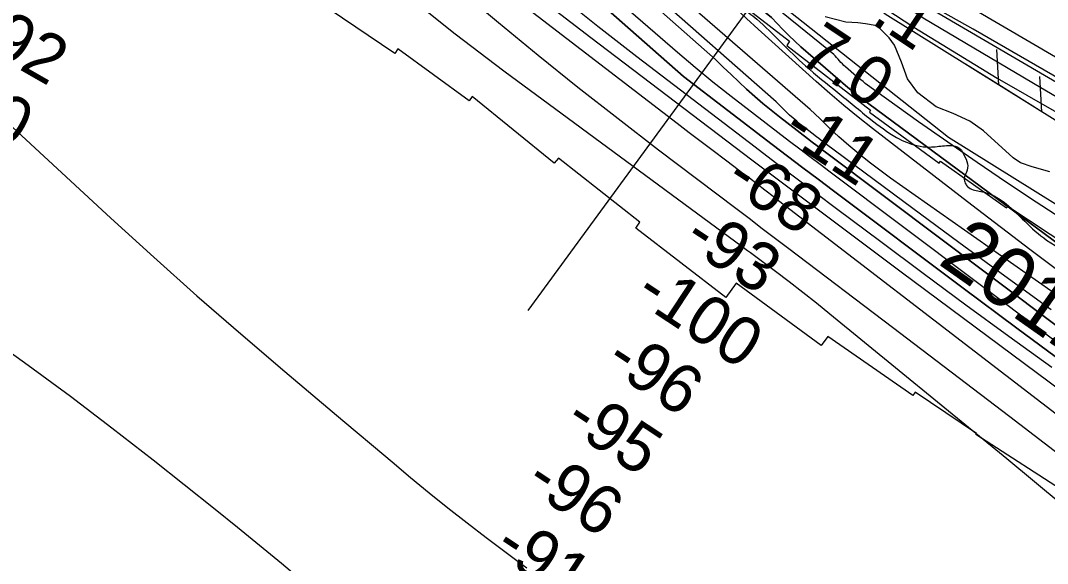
# Model space of a CAD drawing. Extents: x 3734862 to 3772949, y 391520 to 417239.
# Drawn here: x 3763329 to 3764747, y 397909 to 398659 of the extents above; entities that cross this region are included whole.
import ezdxf

# ---------------------------------------------------------------- set-up
doc = ezdxf.new("R2010")
doc.units = 0
for name, color, linetype in [('V-FLOD-BASE', 7, 'Continuous'), ('V-LEVE-TOET', 7, 'Continuous'), ('V-RIVR-EDGE', 7, 'Continuous'), ('V-RIVR-IDEN', 7, 'Continuous'), ('V-RIVR-RANG', 7, 'Continuous'), ('V-RRAP-FSHR', 7, 'Continuous'), ('V-RRAP-RVMT', 7, 'Continuous'), ('V-SITE-VEGE', 7, 'Continuous'), ('V-SURV-LINE', 7, 'Continuous'), ('V-TOPO-DPTH', 7, 'Continuous'), ('V-TOPO-MAJR', 7, 'Continuous'), ('V-TOPO-MINR', 7, 'Continuous'), ('V-TOPO-WATR', 7, 'Continuous')]:
    doc.layers.add(name, color=color, linetype=linetype)

msp = doc.modelspace()

# ---------------------------------------------------------------- linework, layer by layer
at = {"layer": 'V-FLOD-BASE'}
msp.add_lwpolyline([(3765919.7, 397923.9), (3765784.8, 397985.3), (3765736.1, 398012.2), (3765620, 398078.3), (3765504.4, 398146.2), (3765380.1, 398217), (3765253.4, 398292), (3765140.8, 398355.7), (3765015.9, 398428.9), (3764905.6, 398495), (3764774.8, 398571.7), (3764644, 398647.2), (3764560.1, 398694.6), (3764527.9, 398714.5), (3764496.8, 398740.3), (3764392.3, 398828.7), (3764326.6, 398884.3), (3764321.9, 398887.2), (3764318.4, 398888.4), (3764313.7, 398888.4), (3764307.9, 398886.6)], dxfattribs=at)
at = {"layer": 'V-LEVE-TOET'}
msp.add_lwpolyline([(3765336.3, 398214.6), (3765176.1, 398307.1), (3765043.6, 398383.8), (3764891.7, 398475.7), (3764737.4, 398566.4), (3764574.9, 398662.4), (3764494, 398717.4), (3764439.4, 398761.3), (3764323.3, 398859.7), (3764308, 398870.2), (3764290.2, 398882.3), (3764276.7, 398899.9), (3764221.5, 398947.3), (3764113.6, 399048), (3763978.1, 399156.9), (3763854.3, 399242.4), (3763724.7, 399337.8), (3763588.6, 399436.2), (3763446, 399536.3), (3763304.1, 399635.8)], dxfattribs=at)
at = {"layer": 'V-RIVR-EDGE'}
msp.add_spline([(3755702.1, 404495.3), (3755757.2, 404470.8), (3755793.3, 404451.2), (3755852.5, 404424.4), (3755881.4, 404415.7), (3755906.2, 404404.4), (3755920.2, 404395.8), (3755948.7, 404379.4), (3755958.2, 404378.9), (3755969, 404378), (3755990.7, 404368.5), (3756022.8, 404350.3), (3756054.8, 404336.6), (3756079.7, 404323), (3756103.6, 404309.4), (3756144.2, 404288), (3756167.7, 404269), (3756188.9, 404253.6), (3756231.4, 404233.1), (3756271.6, 404217.2), (3756299.1, 404203.1), (3756403, 404163.5), (3756460.4, 404140.3), (3756508.7, 404114.9), (3756530.8, 404104), (3756588.2, 404078), (3756639.2, 404052.1), (3756694.3, 404019.5), (3756726.8, 403998.1), (3756735.8, 403989.1), (3756740.3, 403979.6), (3756740.3, 403973.2), (3756740.7, 403967.8), (3756747.5, 403960.5), (3756759.7, 403953.7), (3756786.3, 403941.5), (3756814.3, 403929.2), (3756864.5, 403904.6), (3756889.3, 403896), (3756899.7, 403897.3), (3756908.3, 403901.8), (3756919.2, 403901.3), (3756933.2, 403894.1), (3756945.8, 403892.7), (3756956.2, 403893.1), (3756962.1, 403897.2), (3756970.7, 403896.7), (3756978.4, 403894.4), (3756992.4, 403894.8), (3757002.8, 403897.5), (3757019.1, 403901.5), (3757027.7, 403901.5), (3757034, 403901.1), (3757036.3, 403896.5), (3757036.7, 403891.1), (3757038.5, 403883.4), (3757046.6, 403874.3), (3757060.6, 403866.2), (3757076.4, 403853.9), (3757104.4, 403831.2), (3757122.4, 403816.7), (3757145.5, 403804.5), (3757165.3, 403796.7), (3757181.6, 403787.2), (3757194.2, 403777.7), (3757213.6, 403765.4), (3757229.9, 403756.3), (3757251.6, 403745.9), (3757266.5, 403741.3), (3757283.2, 403734.5), (3757308.9, 403720.9), (3757360.4, 403694.1), (3757393.8, 403670.9), (3757430, 403657.3), (3757461.6, 403645.4), (3757505.4, 403628.1), (3757548.3, 403610.4), (3757591.7, 403587.2), (3757649.5, 403552.3), (3757711.8, 403512.8), (3757753.8, 403493.2), (3757766.9, 403487.8), (3757773.2, 403487.8), (3757785.9, 403494.1), (3757794.5, 403494), (3757803.5, 403489.5), (3757807.1, 403480.9), (3757810.6, 403456), (3757814.2, 403447.9), (3757826.4, 403437), (3757854.4, 403422.9), (3757930.3, 403373.9), (3757975.8, 403342.6), (3758005.2, 403323.5), (3758062.1, 403286.7), (3758092.3, 403263.6), (3758175.8, 403209.6), (3758234.5, 403169.2), (3758283.7, 403133.8), (3758328.8, 403103.4), (3758399.2, 403041.7), (3758421.8, 403023.1), (3758438.1, 403017.7), (3758463.8, 403017.6), (3758491.4, 403026.1), (3758504.5, 403022), (3758513.6, 403014.3), (3758514, 403006.2), (3758499.9, 402997.2), (3758498.1, 402989.9), (3758502.2, 402978.2), (3758510.7, 402969.6), (3758522, 402962.8), (3758545, 402948.7), (3758582.1, 402926.9), (3758650.2, 402878.8), (3758697.6, 402840.7), (3758721.5, 402820.3), (3758740.9, 402809.4), (3758782, 402784.9), (3758831.2, 402755.4), (3758902.1, 402711.8), (3758960.4, 402675.5), (3759018.6, 402634.6), (3759069.6, 402599.7), (3759134.6, 402553.4), (3759185.6, 402508.1), (3759223.5, 402478.1), (3759262.3, 402448.2), (3759321.4, 402402.4), (3759371.5, 402366.1), (3759431.5, 402323.4), (3759463.6, 402300.3), (3759488.9, 402281.7), (3759576.9, 402222.7), (3759627, 402186.8), (3759672.1, 402153.7), (3759778.2, 402087.4), (3759832.8, 402050.7), (3759873, 402019.4), (3759909.5, 401989.4), (3760050.8, 401883.7), (3760100, 401850.2), (3760145.6, 401819.3), (3760185.8, 401788), (3760211.9, 401766.7), (3760254.8, 401734.5), (3760285.5, 401709.1), (3760303.1, 401700.5), (3760325.3, 401691.4), (3760352.8, 401671.4), (3760391.1, 401641), (3760430.4, 401612), (3760461.6, 401590.2), (3760536.9, 401543), (3760583, 401510.8), (3760602.8, 401495.8), (3760629, 401477.2), (3760672.4, 401449.5), (3760711.2, 401426.8), (3760818.6, 401347.8), (3760872.3, 401310.6), (3760925.6, 401271.6), (3760948.6, 401251.7), (3761039.8, 401181.8), (3761107, 401135.5), (3761151.7, 401104.7), (3761172.9, 401093.3), (3761186, 401090.6), (3761199.2, 401092.8), (3761219.5, 401099.1), (3761228.1, 401099.5), (3761233.5, 401095.4), (3761236.7, 401087.7), (3761236.6, 401077.8), (3761228.5, 401063.8), (3761223, 401057.5), (3761223, 401049.3), (3761228.9, 401039.4), (3761242.4, 401026.7), (3761254.1, 401021.7), (3761266.8, 401018.5), (3761292.5, 401001.7), (3761317.3, 400980.4), (3761342.1, 400955.4), (3761463.1, 400853.4), (3761510, 400812.1), (3761550.2, 400777.7), (3761585.3, 400746.8), (3761681.5, 400674.3), (3761756.4, 400618.9), (3761817.8, 400572.2), (3761878.3, 400530.4), (3761996.5, 400436.5), (3762057.4, 400389.8), (3762104.8, 400352.6), (3762156.3, 400313.2), (3762204.5, 400277.3), (3762245.2, 400247.8), (3762291.6, 400210.2), (3762325.9, 400182.1), (3762356.2, 400159.8), (3762404, 400123.6), (3762432.9, 400101.3), (3762455.5, 400091.3), (3762473.5, 400075.9), (3762512.3, 400044.2), (3762551.6, 400012.4), (3762593.6, 399983.8), (3762620.2, 399963.4), (3762661.7, 399937.1), (3762686.6, 399919.8), (3762793.1, 399841.3), (3762834.6, 399812.8), (3762873.4, 399790.1), (3762923.1, 399758.3), (3762957, 399737.4), (3762984, 399721.5), (3763024.2, 399693.4), (3763075.2, 399657.5), (3763115.9, 399633.9), (3763172.8, 399601.2), (3763228.7, 399568.5), (3763285.2, 399533.6), (3763344.3, 399494.1), (3763398.5, 399455.1), (3763444.1, 399421), (3763484.7, 399391.1), (3763603.4, 399303.1), (3763654.8, 399261.8), (3763661.1, 399259.5), (3763667, 399254.5), (3763672, 399245), (3763696.3, 399224.2), (3763722.9, 399200.1), (3763745.5, 399180.2), (3763818.1, 399117.2), (3763841.6, 399099.5), (3763852.4, 399092.2), (3763858.8, 399084.1), (3763875, 399067.3), (3763898, 399046), (3763924.6, 399023.8), (3763949, 399007.9), (3763970.2, 398987.5), (3764004, 398952.6), (3764028.4, 398926.7), (3764056.8, 398899.5), (3764092.9, 398862.4), (3764130.8, 398826.1), (3764147, 398811.6), (3764152.9, 398799.8), (3764162.3, 398783.5), (3764173.6, 398768.6), (3764186.7, 398757.2), (3764206.1, 398746.3), (3764226.9, 398742.2), (3764246.3, 398733.6), (3764269.3, 398717.7), (3764284.2, 398703.2), (3764301.8, 398691.8), (3764323, 398678.2), (3764345.1, 398661), (3764412.4, 398596.6), (3764457, 398559.9), (3764502.6, 398522.7), (3764538.3, 398497.7), (3764566.3, 398486.4), (3764583.9, 398484.5), (3764604.2, 398486.3), (3764616.5, 398486.2), (3764626.4, 398481.7), (3764630.9, 398474.4), (3764636.3, 398461.3), (3764634.9, 398450), (3764631.7, 398441.4), (3764633.1, 398434.7), (3764636.2, 398430.1), (3764643.9, 398425.6), (3764661.1, 398421.5), (3764685.4, 398409.2), (3764715.2, 398382), (3764745.4, 398356.1), (3764793.3, 398328), (3764844.3, 398292.6), (3764885.8, 398258.1), (3764918.8, 398234.5), (3764992.8, 398187.8), (3765058.3, 398144.2), (3765088.1, 398128.3), (3765140.9, 398100.2), (3765168.9, 398079.7), (3765193.7, 398061.6), (3765246.1, 398042), (3765282.2, 398018.4), (3765309.7, 397989.4), (3765340, 397955.4), (3765361.1, 397933.7), (3765382.3, 397911.9), (3765434.7, 397867.9), (3765477.6, 397838.4), (3765508.7, 397823.9), (3765545.3, 397801.2), (3765575.5, 397778), (3765617.5, 397749.9), (3765653.6, 397726.3), (3765681.6, 397710), (3765727.2, 397684.5), (3765762, 397660), (3765771.9, 397659.5), (3765788.2, 397660), (3765793.6, 397658.1), (3765793.6, 397653.6), (3765785.5, 397648.7), (3765785.5, 397645.5), (3765790.9, 397632.8), (3765800.3, 397623.8), (3765814.8, 397612.9), (3765831.9, 397605.6), (3765847.3, 397603.3), (3765858.1, 397598.7), (3765865.8, 397593.3), (3765888.8, 397577), (3765908.7, 397561.5), (3765918.2, 397548.4), (3765919.5, 397542.1), (3765921.3, 397536.2), (3765926.7, 397533.5), (3765933, 397534.4), (3765940.7, 397533.4), (3765944.8, 397530.3), (3765957, 397519.4), (3765987.7, 397499.9), (3766024.7, 397468.1), (3766059.4, 397438.2), (3766085.1, 397413.3), (3766102.7, 397400.1), (3766131.6, 397377.4), (3766172.7, 397350.2), (3766210.6, 397318.9), (3766264.3, 397285.3), (3766306.8, 397260.8), (3766362.7, 397220.8), (3766381.1, 397208.5)], degree=3, dxfattribs=at)
at = {"layer": 'V-RIVR-RANG'}
msp.add_line((3764433.5, 398811.6), (3764029.1, 398258.8), dxfattribs=at)
at = {"layer": 'V-RRAP-FSHR'}
for p, q in [((3764679.2, 398570.4), (3764676.6, 398619.1)), ((3764738.6, 398533.3), (3764736, 398582.1))]:
    msp.add_line(p, q, dxfattribs=at)
for points in [[(3764998.2, 398390.5), (3764760.7, 398519.5), (3764522.5, 398668.2), (3764156.8, 398983), (3763831.7, 399230), (3763537.4, 399441.8), (3763368, 399565.4), (3763155.9, 399717.1), (3762782.3, 399993.3), (3762479, 400204.2), (3762102.7, 400498.2), (3761742.8, 400796), (3761554.5, 400943.7), (3761225.9, 401154.8), (3760828, 401453.3), (3760408.3, 401760.5)], [(3763828.7, 399148.5), (3764283.8, 398756.8), (3764610, 398498.2), (3765272, 398085.7), (3765448.1, 397950), (3765966.3, 397562.9), (3766316.1, 397304), (3766451, 397209.4)], [(3764679.2, 398570.4), (3764633.5, 398598.9)], [(3764738.6, 398533.3), (3764679.2, 398570.4)], [(3764799.3, 398498.5), (3764760.7, 398519.5), (3764738.6, 398533.3)]]:
    msp.add_lwpolyline(points, dxfattribs=at)
at = {"layer": 'V-RRAP-RVMT'}
for p, q in [((3764260.3, 398731.5), (3764390.3, 398630.6)), ((3763845.2, 398613.7), (3763754.9, 398674.7)), ((3763849.5, 398620), (3763845.2, 398613.7)), ((3763948.1, 398548.4), (3763849.5, 398620)), ((3764390.3, 398630.6), (3764386.7, 398624.8)), ((3764386.7, 398624.8), (3764502, 398535.3)), ((3763952.4, 398554.3), (3763948.1, 398548.4)), ((3764065.6, 398462), (3763952.4, 398554.3)), ((3764502, 398535.3), (3764500.7, 398532.7)), ((3764500.7, 398532.7), (3764597.1, 398462.2)), ((3764071.4, 398469), (3764065.6, 398462)), ((3764183.9, 398380.8), (3764071.4, 398469)), ((3764597.1, 398462.2), (3764599.1, 398465.1)), ((3764599.1, 398465.1), (3764690.2, 398400.6)), ((3764690.2, 398400.6), (3764691.7, 398402.8)), ((3764691.7, 398402.8), (3764822.9, 398316.3)), ((3764178, 398372.5), (3764183.9, 398380.8)), ((3764302.4, 398276.9), (3764178, 398372.5)), ((3764316.6, 398296.5), (3764302.4, 398276.9)), ((3764434.1, 398210.6), (3764316.6, 398296.5)), ((3764443.5, 398222.7), (3764434.1, 398210.6)), ((3764560.7, 398141.4), (3764443.5, 398222.7)), ((3764564, 398146), (3764560.7, 398141.4)), ((3764648.7, 398089.1), (3764564, 398146)), ((3764647.6, 398087.5), (3764648.7, 398089.1)), ((3764782.7, 398000.2), (3764647.6, 398087.5))]:
    msp.add_line(p, q, dxfattribs=at)
at = {"layer": 'V-SITE-VEGE'}
for points in [[(3764251.9, 398782.2), (3764251.3, 398795.2), (3764253.6, 398803.6), (3764261.9, 398816.6), (3764272.6, 398828.5), (3764280.9, 398835.1), (3764284.5, 398836.8), (3764289.8, 398834.5), (3764407.5, 398752), (3764562, 398650), (3764677.3, 398579.5), (3764837.7, 398487.6), (3764991, 398393.3), (3765124.8, 398300.8), (3765290, 398211.2), (3765409.4, 398143.1), (3765564.5, 398044), (3765706.5, 397954.5), (3765828.9, 397906.5), (3765859.8, 397892.3), (3765872.9, 397880.4), (3765881.8, 397860.8), (3765881.8, 397845.4), (3765878.9, 397830.5)], [(3764749.9, 398450.1), (3764725.5, 398457.2), (3764709.5, 398462.5), (3764699.4, 398469.6), (3764658.4, 398507), (3764639.3, 398520), (3764616.2, 398530.7), (3764593, 398540.2), (3764567.4, 398559.2), (3764553.2, 398578.8), (3764544.8, 398601.9), (3764535.3, 398625.1), (3764528.2, 398635.2), (3764522.2, 398641.1), (3764515.1, 398648.2), (3764508.6, 398652.4), (3764495.5, 398654.7), (3764484.8, 398655.9), (3764468.2, 398657.1), (3764439.7, 398664.2)]]:
    msp.add_lwpolyline(points, dxfattribs=at)
at = {"layer": 'V-SURV-LINE'}
for points in [[(3764569.3, 398719.7), (3765745.5, 398031.7)], [(3765730.3, 398005.8), (3764554.1, 398693.8)]]:
    msp.add_lwpolyline(points, dxfattribs=at)
at = {"layer": 'V-TOPO-DPTH'}
for points in [[(3763090.5, 399622.5), (3763453.4, 399368), (3763491.3, 399341.7), (3763529.3, 399315.5), (3763567.4, 399289.6), (3763605.7, 399263.8), (3763614.3, 399258), (3763648.3, 399235.1), (3763682.1, 399212.1), (3763715.7, 399188.7), (3763749.3, 399165.1), (3764365.6, 398663.5), (3764373.3, 398655), (3764381.2, 398646.6), (3764389.3, 398638.4), (3764397.6, 398630.5), (3764406.2, 398622.8), (3764457.1, 398578.6), (3764467.5, 398569.7), (3764478.2, 398560.9), (3764489, 398552.5), (3764499.9, 398544.2), (3765063.8, 398126.9)], [(3764847.7, 398148.4), (3764446.5, 398449.6), (3764432.5, 398460.2), (3764418.5, 398470.9), (3764404.5, 398481.5), (3764390.5, 398492.2), (3764309.6, 398554.5), (3764284.6, 398574.3), (3764259.9, 398594.4), (3764235.7, 398615.2), (3763668.8, 399106.1), (3763652.4, 399119), (3763635.9, 399131.8), (3763619.2, 399144.2), (3763602.3, 399156.5), (3763585.3, 399168.5), (3763568.2, 399180.4), (3763551, 399192.2), (3763533.8, 399203.9), (3763035.6, 399537.3)], [(3764847.7, 398148.4), (3764446.5, 398449.6), (3764432.5, 398460.2), (3764418.5, 398470.9), (3764404.5, 398481.5), (3764390.5, 398492.2), (3764309.6, 398554.5), (3764284.6, 398574.3), (3764259.9, 398594.4), (3764235.7, 398615.2), (3763668.8, 399106.1), (3763652.4, 399119), (3763635.9, 399131.8), (3763619.2, 399144.2), (3763602.3, 399156.5), (3763585.3, 399168.5), (3763568.2, 399180.4), (3763551, 399192.2), (3763533.8, 399203.9), (3763035.6, 399537.3)], [(3765075, 398058.6), (3764529.8, 398441.7), (3764515, 398452.4), (3764500.5, 398463.5), (3764486.3, 398474.9), (3764472.4, 398486.7), (3764458.7, 398498.8), (3764445.3, 398511.2), (3764432.1, 398523.8), (3764419, 398536.5), (3763705.4, 399155.7), (3763685.5, 399169.5), (3763665.5, 399183.1), (3763645.3, 399196.5), (3763625, 399209.7), (3763175.7, 399498.9)], [(3765075, 398058.6), (3764529.8, 398441.7), (3764515, 398452.4), (3764500.5, 398463.5), (3764486.3, 398474.9), (3764472.4, 398486.7), (3764458.7, 398498.8), (3764445.3, 398511.2), (3764432.1, 398523.8), (3764419, 398536.5), (3763705.4, 399155.7), (3763685.5, 399169.5), (3763665.5, 399183.1), (3763645.3, 399196.5), (3763625, 399209.7), (3763175.7, 399498.9)], [(3763279.6, 399351.4), (3763337.5, 399312), (3763395.2, 399272.4), (3763452.6, 399232.2), (3763509.7, 399191.8), (3763571.5, 399147.6), (3763597.5, 399128.7), (3763623.2, 399109.6), (3763648.6, 399090.1), (3763673.8, 399070.4), (3763816.4, 398956.7), (3763851.2, 398928.1), (3764243.9, 398582.1), (3764366.4, 398488.1), (3764387.5, 398472), (3764408.6, 398456), (3764429.8, 398440), (3764451, 398424), (3764630, 398289.7), (3764704.2, 398234.4), (3764778.6, 398179.5)], [(3763279.6, 399351.4), (3763337.5, 399312), (3763395.2, 399272.4), (3763452.6, 399232.2), (3763509.7, 399191.8), (3763571.5, 399147.6), (3763597.5, 399128.7), (3763623.2, 399109.6), (3763648.6, 399090.1), (3763673.8, 399070.4), (3763816.4, 398956.7), (3763851.2, 398928.1), (3764243.9, 398582.1), (3764366.4, 398488.1), (3764387.5, 398472), (3764408.6, 398456), (3764429.8, 398440), (3764451, 398424), (3764630, 398289.7), (3764704.2, 398234.4), (3764778.6, 398179.5)], [(3763715.3, 399111.8), (3764288.3, 398605.2), (3764298.9, 398594.8), (3764309.6, 398584.5), (3764320.4, 398574.4), (3764331.2, 398564.3), (3764342.3, 398554.5), (3764353.5, 398544.8), (3764365, 398535.4), (3764376.6, 398526.2), (3764415.2, 398496.3), (3764421.9, 398491.2), (3764428.5, 398486.1), (3764435.2, 398481), (3764442, 398475.9), (3765071.5, 398003)], [(3763715.3, 399111.8), (3764288.3, 398605.2), (3764298.9, 398594.8), (3764309.6, 398584.5), (3764320.4, 398574.4), (3764331.2, 398564.3), (3764342.3, 398554.5), (3764353.5, 398544.8), (3764365, 398535.4), (3764376.6, 398526.2), (3764415.2, 398496.3), (3764421.9, 398491.2), (3764428.5, 398486.1), (3764435.2, 398481), (3764442, 398475.9), (3765071.5, 398003)]]:
    msp.add_lwpolyline(points, dxfattribs=at)
at = {"layer": 'V-TOPO-MAJR'}
msp.add_lwpolyline([(3764752.6, 398179.9), (3764693.2, 398222.9), (3764634, 398266.1), (3764575.1, 398309.7), (3764516.3, 398353.5), (3764455.3, 398399.2), (3764427.1, 398420.3), (3764399, 398441.5), (3764371, 398462.8), (3764343, 398484.1), (3764179.4, 398609), (3764125.6, 398651), (3764072.6, 398693.8)], dxfattribs=at)
at = {"layer": 'V-TOPO-MINR'}
for points in [[(3765129.2, 398150.2), (3764731.2, 398408.5), (3764690.1, 398435.5), (3764649.3, 398463), (3764608.8, 398491.1), (3764568.7, 398519.5), (3764495, 398572.4), (3764491.9, 398574.8), (3764488.8, 398577.1), (3764485.8, 398579.6), (3764482.8, 398582.1), (3764467.7, 398595.2), (3764465.5, 398597.1), (3764463.4, 398599.2), (3764461.4, 398601.3), (3764459.4, 398603.5), (3764457.5, 398605.8), (3764455.5, 398608), (3764453.6, 398610.3), (3764451.7, 398612.5), (3763691.4, 399228.2), (3763083.6, 399659.7)], [(3764847.7, 398148.4), (3764446.5, 398449.6), (3764432.5, 398460.2), (3764418.5, 398470.9), (3764404.5, 398481.5), (3764390.5, 398492.2), (3764309.6, 398554.5), (3764284.6, 398574.3), (3764259.9, 398594.4), (3764235.7, 398615.2), (3763668.8, 399106.1), (3763652.4, 399119), (3763635.9, 399131.8), (3763619.2, 399144.2), (3763602.3, 399156.5), (3763585.3, 399168.5), (3763568.2, 399180.4), (3763551, 399192.2), (3763533.8, 399203.9), (3763035.6, 399537.3)], [(3765075, 398058.6), (3764529.8, 398441.7), (3764515, 398452.4), (3764500.5, 398463.5), (3764486.3, 398474.9), (3764472.4, 398486.7), (3764458.7, 398498.8), (3764445.3, 398511.2), (3764432.1, 398523.8), (3764419, 398536.5), (3763705.4, 399155.7), (3763685.5, 399169.5), (3763665.5, 399183.1), (3763645.3, 399196.5), (3763625, 399209.7), (3763175.7, 399498.9)], [(3764751.5, 398259.7), (3764687.6, 398306.1), (3764624, 398352.8), (3764560.5, 398399.7), (3764439.7, 398489.4), (3764436.7, 398491.6), (3764433.7, 398493.9), (3764430.7, 398496.1), (3764427.7, 398498.4), (3764410.5, 398511.8), (3764405.4, 398515.8), (3764400.3, 398520), (3764395.4, 398524.2), (3764390.6, 398528.6), (3764385.8, 398533), (3764381.1, 398537.5), (3764376.4, 398542.1), (3764371.8, 398546.7), (3763685.2, 399151.2), (3763671.6, 399160.6), (3763657.9, 399169.9), (3763644.1, 399179), (3763630.2, 399188), (3763187.8, 399472.2)], [(3764803, 398282.9), (3764722.2, 398343.2), (3764642, 398404.3), (3764505.2, 398509.9), (3764485.2, 398525.7), (3764465.5, 398541.8), (3764446.2, 398558.3), (3764427.1, 398575.1), (3764347.3, 398647.2), (3764331, 398662.2), (3764314.9, 398677.4), (3764299.2, 398693), (3764283.7, 398708.8), (3763726.8, 399160.3), (3763700.3, 399178.9), (3763673.6, 399197.2), (3763646.7, 399215.3), (3763619.7, 399233.2), (3763495.6, 399314.7), (3763420.6, 399364.3), (3763345.8, 399414.3), (3763271.4, 399464.8)], [(3764778.6, 398179.5), (3764704.2, 398234.4), (3764630, 398289.7), (3764451, 398424), (3764429.8, 398440), (3764408.6, 398456), (3764387.5, 398472), (3764366.4, 398488.1), (3764243.9, 398582.1), (3763851.2, 398928.1), (3763816.4, 398956.7), (3763673.8, 399070.4), (3763648.6, 399090.1), (3763623.2, 399109.6), (3763597.5, 399128.7), (3763571.5, 399147.6), (3763509.7, 399191.8), (3763452.6, 399232.2), (3763395.2, 399272.4), (3763337.5, 399312), (3763279.6, 399351.4)], [(3765071.5, 398003), (3764442, 398475.9), (3764435.2, 398481), (3764428.5, 398486.1), (3764421.9, 398491.2), (3764415.2, 398496.3), (3764376.6, 398526.2), (3764365, 398535.4), (3764353.5, 398544.8), (3764342.3, 398554.5), (3764331.2, 398564.3), (3764320.4, 398574.4), (3764309.6, 398584.5), (3764298.9, 398594.8), (3764288.3, 398605.2), (3763715.3, 399111.8)], [(3764408.8, 398283.7), (3764389.9, 398298.2), (3764370.9, 398312.6), (3764340.1, 398335.6), (3764336.4, 398338.4), (3764332.6, 398341.2), (3764328.8, 398344), (3764325, 398346.8), (3763995.8, 398589.2), (3763928.6, 398640.6), (3763862.6, 398693.6)], [(3765003.6, 397970.7), (3764544.5, 398311.9), (3764518.7, 398331.1), (3764492.9, 398350.4), (3764467.1, 398369.6), (3764441.3, 398388.9), (3764415.5, 398408.2), (3764389.8, 398427.5), (3764364.1, 398446.9), (3764338.4, 398466.4), (3764116.2, 398635.1), (3764047.2, 398688.8)], [(3764775.4, 398049.7), (3764694.6, 398111.7), (3764613.6, 398173.5), (3764532.6, 398235.2), (3764389.4, 398343.9), (3764371.1, 398357.8), (3764352.8, 398371.7), (3764334.5, 398385.6), (3764316.1, 398399.5), (3764209.7, 398480.3), (3764153.7, 398523.3), (3764098.2, 398566.9), (3764043.2, 398611.1), (3763988.7, 398655.9), (3763955.4, 398683.6)], [(3764993.2, 397934.9), (3764384.9, 398402.7), (3764381.1, 398405.6), (3764377.2, 398408.6), (3764373.4, 398411.6), (3764369.5, 398414.6), (3764356.1, 398425.1), (3764345.6, 398433.3), (3764335, 398441.4), (3764324.3, 398449.5), (3764313.6, 398457.6), (3764301.8, 398466.5), (3764285.1, 398479.1), (3764268.5, 398491.6), (3764252, 398504.3), (3764235.4, 398516.9), (3764023.6, 398679.5)], [(3763292.8, 398534.5), (3763453.4, 398386.3), (3763512.5, 398332.4), (3763572.2, 398279), (3763632.6, 398226.5), (3763693.5, 398174.4), (3763764.9, 398114.2), (3763790.4, 398092.7), (3763815.9, 398071.2), (3763841.5, 398049.8), (3763867.1, 398028.3), (3763892.8, 398007.1), (3763918.8, 397986.1), (3763945.1, 397965.5), (3763971.6, 397945.3), (3764017.6, 397910.6), (3764027.6, 397903.2)], [(3764766.7, 397990.5), (3764728.6, 398022.3), (3764690.4, 398053.8), (3764446.1, 398253.8), (3764427.5, 398268.8), (3764408.8, 398283.7)], [(3763280.6, 398225), (3763339.3, 398183.1), (3763397.4, 398140.5), (3763454.8, 398096.8), (3763511.6, 398052.4), (3763597.3, 397984.2), (3763628, 397959.6), (3763658.5, 397934.8), (3763688.7, 397909.7), (3763718.8, 397884.4)]]:
    msp.add_lwpolyline(points, dxfattribs=at)
at = {"layer": 'V-TOPO-WATR'}
msp.add_lwpolyline([(3765063.8, 398126.9), (3764499.9, 398544.2), (3764489, 398552.5), (3764478.2, 398560.9), (3764467.5, 398569.7), (3764457.1, 398578.6), (3764406.2, 398622.8), (3764397.6, 398630.5), (3764389.3, 398638.4), (3764381.2, 398646.6), (3764373.3, 398655), (3764365.6, 398663.5), (3763749.3, 399165.1), (3763715.7, 399188.7), (3763682.1, 399212.1), (3763648.3, 399235.1), (3763614.3, 399258), (3763605.7, 399263.8), (3763567.4, 399289.6), (3763529.3, 399315.5), (3763491.3, 399341.7), (3763453.4, 399368), (3763090.5, 399622.5)], dxfattribs=at)

# ---------------------------------------------------------------- texts
at = {"layer": 'V-RIVR-IDEN'}
msp.add_text('2012', height=83, rotation=324.8513, dxfattribs=at).set_placement((3764593.6, 398324.2))
at = {"layer": 'V-RIVR-RANG'}
for s, rotation, p in [('7.1', 326.3483, (3764460.5, 398685)), ('7.1', 326.3483, (3764460.5, 398685)), ('7.1', 326.3483, (3764460.5, 398685)), ('-92', 330.2562, (3763255.7, 398632.3)), ('7.0', 326.3483, (3764400.9, 398604.6)), ('7.0', 326.3483, (3764400.9, 398604.6)), ('7.0', 326.3483, (3764400.9, 398604.6)), ('-90', 330.2562, (3763207.5, 398544.7)), ('-11', 326.6319, (3764377.1, 398500)), ('-68', 326.6319, (3764298.3, 398432.1)), ('-93', 326.6319, (3764240.9, 398350.2)), ('-100', 326.6319, (3764174, 398274.5)), ('-96', 326.6319, (3764133.1, 398181.7)), ('-95', 326.6319, (3764076.6, 398099.2)), ('-96', 326.6319, (3764022.7, 398014.9)), ('-91', 326.6319, (3763979.2, 397923.9))]:
    msp.add_text(s, height=67, rotation=rotation, dxfattribs=at).set_placement(p)

doc.saveas('drawing.dxf')
